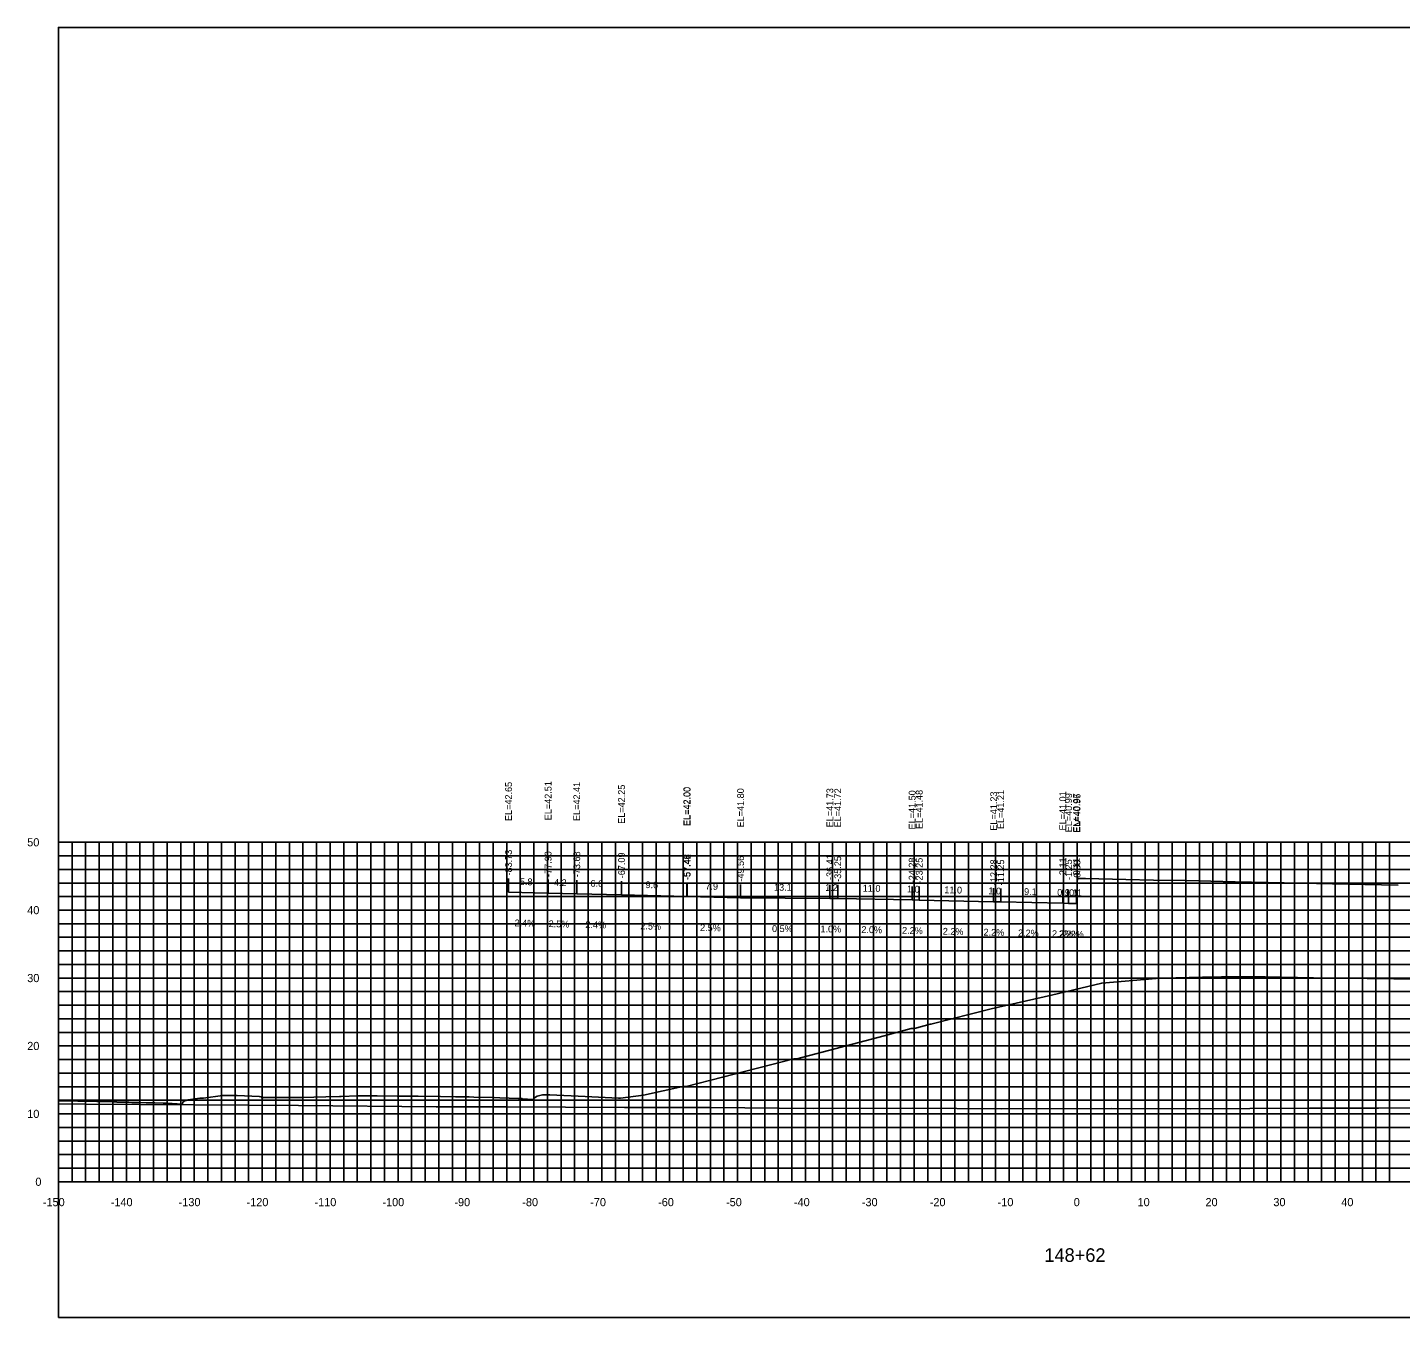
# Model space of a CAD drawing. Extents: x 1800880 to 1818864, y 245271 to 250560.
# Drawn here: x 1817067.8 to 1817270, y 248408.9 to 248598.9 of the extents above; entities that cross this region are included whole.
import ezdxf

# ---------------------------------------------------------------- set-up
doc = ezdxf.new("R2010")
doc.units = 0
for name, color, linetype in [('33', 7, 'Continuous'), ('ANNO-TXT', 7, 'Continuous'), ('AXIS', 7, 'Continuous'), ('CL-CNST', 7, 'Continuous'), ('DESIGN - DRAINAGE - Bridges', 7, 'Continuous'), ('Level 32', 7, 'Continuous'), ('Level 37', 7, 'Continuous'), ('Level 46', 7, 'Continuous'), ('Level 62', 7, 'Continuous'), ('SHT-BDR', 7, 'Continuous')]:
    doc.layers.add(name, color=color, linetype=linetype)

msp = doc.modelspace()

# ---------------------------------------------------------------- linework, layer by layer
at = {"layer": 'AXIS'}
msp.add_lwpolyline([(1817222.39, 248473.54), (1817222.9, 248473.53), (1817223.64, 248473.52), (1817229.58, 248473.38), (1817233.64, 248473.32), (1817238.51, 248473.23), (1817245.64, 248473.07), (1817250.51, 248472.97), (1817257.64, 248472.81), (1817264.77, 248472.65), (1817269.64, 248472.55)], dxfattribs=at)
at = {"layer": 'CL-CNST'}
msp.add_lwpolyline([(1817072.39, 248440.78), (1817078.04, 248440.71), (1817079.04, 248440.69), (1817080.51, 248440.64), (1817080.58, 248440.64), (1817080.66, 248440.64), (1817080.74, 248440.63), (1817080.83, 248440.63), (1817080.93, 248440.63), (1817081.05, 248440.62), (1817081.17, 248440.62), (1817081.31, 248440.61), (1817081.47, 248440.61), (1817081.66, 248440.6), (1817081.84, 248440.6), (1817081.87, 248440.6), (1817082.11, 248440.59), (1817082.4, 248440.58), (1817082.74, 248440.58), (1817083.17, 248440.57), (1817083.69, 248440.56), (1817084.37, 248440.54), (1817085.28, 248440.52), (1817086.56, 248440.49), (1817087.8, 248440.47), (1817088.02, 248440.45), (1817088.27, 248440.44), (1817088.48, 248440.43), (1817088.65, 248440.42), (1817088.8, 248440.41), (1817088.92, 248440.4), (1817089.03, 248440.4), (1817089.12, 248440.39), (1817090.62, 248440.31), (1817090.64, 248440.29), (1817090.68, 248440.58), (1817090.71, 248440.58), (1817091.04, 248440.83), (1817091.19, 248440.83), (1817091.47, 248440.93), (1817093.2, 248441.18), (1817093.28, 248441.19), (1817093.57, 248441.19), (1817093.76, 248441.19), (1817096.53, 248441.56), (1817097.97, 248441.57), (1817098.05, 248441.57), (1817098.62, 248441.58), (1817098.69, 248441.58), (1817101.95, 248441.46), (1817102.23, 248441.4), (1817102.41, 248441.14), (1817102.41, 248441.14), (1817102.42, 248441.15), (1817102.42, 248441.16), (1817102.43, 248441.16), (1817102.44, 248441.17), (1817102.45, 248441.19), (1817102.46, 248441.2), (1817102.47, 248441.21), (1817102.48, 248441.22), (1817102.49, 248441.23), (1817102.5, 248441.24), (1817102.51, 248441.26), (1817102.53, 248441.27), (1817102.54, 248441.29), (1817102.56, 248441.31), (1817102.56, 248441.31), (1817103.91, 248441.3), (1817104.09, 248441.3), (1817108.23, 248441.31), (1817111.77, 248441.4), (1817113.76, 248441.45), (1817114.02, 248441.46), (1817116.44, 248441.52), (1817118.03, 248441.52), (1817118.15, 248441.52), (1817118.45, 248441.52), (1817119.32, 248441.52), (1817122.27, 248441.51), (1817123.09, 248441.5), (1817124.17, 248441.49), (1817125.34, 248441.48), (1817128.65, 248441.45), (1817130.83, 248441.41), (1817131.67, 248441.39), (1817132.48, 248441.37), (1817132.87, 248441.37), (1817133.55, 248441.36), (1817136.57, 248441.27), (1817137.39, 248441.24), (1817140.12, 248441.14), (1817140.66, 248441.12), (1817140.73, 248441.11), (1817142.24, 248441), (1817142.5, 248441.22), (1817142.89, 248441.5), (1817143.65, 248441.67), (1817143.76, 248441.69), (1817143.79, 248441.7), (1817144.05, 248441.7), (1817144.28, 248441.7), (1817144.76, 248441.7), (1817149.94, 248441.42), (1817154.88, 248441.19), (1817155.17, 248441.19), (1817158.53, 248441.62), (1817164.33, 248442.93), (1817164.52, 248442.93), (1817164.82, 248442.93), (1817170.18, 248444.27), (1817180.65, 248446.97), (1817180.88, 248446.97), (1817181.11, 248446.96), (1817193.98, 248450.39), (1817197.93, 248451.44), (1817198.06, 248451.44), (1817198.44, 248451.44), (1817200.76, 248452.07), (1817200.85, 248452.07), (1817209.71, 248454.33), (1817218.61, 248456.38), (1817226.01, 248458.15), (1817234.04, 248458.8), (1817234.96, 248458.87), (1817240.84, 248458.99), (1817246.46, 248459.12), (1817250.08, 248459.05), (1817257.21, 248458.91), (1817261.14, 248458.87), (1817269.01, 248458.78), (1817271.52, 248458.72)], dxfattribs=at)
at = {"layer": 'DESIGN - DRAINAGE - Bridges'}
for p, q in [((1817072.33, 248478.88), (1817072.39, 248478.88)), ((1817072.39, 248428.88), (1817072.39, 248478.88)), ((1817072.33, 248468.88), (1817072.39, 248468.88)), ((1817072.33, 248458.88), (1817072.39, 248458.88)), ((1817072.33, 248448.88), (1817072.39, 248448.88)), ((1817072.33, 248438.88), (1817072.39, 248438.88)), ((1817072.33, 248428.88), (1817072.39, 248428.88)), ((1817072.39, 248428.88), (1817372.39, 248428.88)), ((1817072.39, 248428.82), (1817072.39, 248428.88)), ((1817082.39, 248428.82), (1817082.39, 248428.88)), ((1817092.39, 248428.82), (1817092.39, 248428.88)), ((1817102.39, 248428.82), (1817102.39, 248428.88)), ((1817112.39, 248428.82), (1817112.39, 248428.88)), ((1817122.39, 248428.82), (1817122.39, 248428.88)), ((1817132.39, 248428.82), (1817132.39, 248428.88)), ((1817142.39, 248428.82), (1817142.39, 248428.88)), ((1817152.39, 248428.82), (1817152.39, 248428.88)), ((1817162.39, 248428.82), (1817162.39, 248428.88)), ((1817172.39, 248428.82), (1817172.39, 248428.88)), ((1817182.39, 248428.82), (1817182.39, 248428.88)), ((1817192.39, 248428.82), (1817192.39, 248428.88)), ((1817202.39, 248428.82), (1817202.39, 248428.88)), ((1817212.39, 248428.82), (1817212.39, 248428.88)), ((1817222.39, 248428.82), (1817222.39, 248428.88)), ((1817232.39, 248428.82), (1817232.39, 248428.88)), ((1817242.39, 248428.82), (1817242.39, 248428.88)), ((1817252.39, 248428.82), (1817252.39, 248428.88)), ((1817262.39, 248428.82), (1817262.39, 248428.88))]:
    msp.add_line(p, q, dxfattribs=at)
at = {"layer": 'Level 37'}
for p, q in [((1817138.66, 248471.53), (1817138.66, 248473.53)), ((1817144.49, 248471.39), (1817144.49, 248473.39)), ((1817148.71, 248471.29), (1817148.71, 248473.29)), ((1817155.3, 248471.13), (1817155.3, 248473.13)), ((1817164.91, 248470.88), (1817164.91, 248472.88)), ((1817164.93, 248470.88), (1817164.93, 248472.88)), ((1817164.97, 248470.88), (1817164.97, 248472.88)), ((1817172.83, 248470.68), (1817172.83, 248472.68)), ((1817172.83, 248470.68), (1817172.83, 248472.68)), ((1817185.98, 248470.61), (1817185.98, 248472.61)), ((1817187.14, 248470.6), (1817187.14, 248472.6)), ((1817198.1, 248470.38), (1817198.1, 248472.38)), ((1817199.14, 248470.36), (1817199.14, 248472.36)), ((1817210.1, 248470.12), (1817210.1, 248472.12)), ((1817211.14, 248470.09), (1817211.14, 248472.09)), ((1817220.28, 248469.89), (1817220.28, 248471.89)), ((1817221.14, 248469.87), (1817221.14, 248471.87)), ((1817222.28, 248469.85), (1817222.28, 248471.85)), ((1817222.38, 248469.85), (1817222.38, 248471.85))]:
    msp.add_line(p, q, dxfattribs=at)
msp.add_lwpolyline([(1817072.39, 248408.88), (1817372.39, 248408.88), (1817372.39, 248598.88), (1817072.39, 248598.88)], close=True, dxfattribs=at)
at = {"layer": 'Level 46'}
for p, q in [((1817072.39, 248478.88), (1817372.39, 248478.88)), ((1817072.39, 248428.88), (1817072.39, 248478.88)), ((1817074.39, 248428.88), (1817074.39, 248478.88)), ((1817076.39, 248428.88), (1817076.39, 248478.88)), ((1817078.39, 248428.88), (1817078.39, 248478.88)), ((1817080.39, 248428.88), (1817080.39, 248478.88)), ((1817082.39, 248428.88), (1817082.39, 248478.88)), ((1817084.39, 248428.88), (1817084.39, 248478.88)), ((1817086.39, 248428.88), (1817086.39, 248478.88)), ((1817088.39, 248428.88), (1817088.39, 248478.88)), ((1817090.39, 248428.88), (1817090.39, 248478.88)), ((1817092.39, 248428.88), (1817092.39, 248478.88)), ((1817094.39, 248428.88), (1817094.39, 248478.88)), ((1817096.39, 248428.88), (1817096.39, 248478.88)), ((1817098.39, 248428.88), (1817098.39, 248478.88)), ((1817100.39, 248428.88), (1817100.39, 248478.88)), ((1817102.39, 248428.88), (1817102.39, 248478.88)), ((1817104.39, 248428.88), (1817104.39, 248478.88)), ((1817106.39, 248428.88), (1817106.39, 248478.88)), ((1817108.39, 248428.88), (1817108.39, 248478.88)), ((1817110.39, 248428.88), (1817110.39, 248478.88)), ((1817112.39, 248428.88), (1817112.39, 248478.88)), ((1817114.39, 248428.88), (1817114.39, 248478.88)), ((1817116.39, 248428.88), (1817116.39, 248478.88)), ((1817118.39, 248428.88), (1817118.39, 248478.88)), ((1817120.39, 248428.88), (1817120.39, 248478.88)), ((1817122.39, 248428.88), (1817122.39, 248478.88)), ((1817124.39, 248428.88), (1817124.39, 248478.88)), ((1817126.39, 248428.88), (1817126.39, 248478.88)), ((1817128.39, 248428.88), (1817128.39, 248478.88)), ((1817130.39, 248428.88), (1817130.39, 248478.88)), ((1817132.39, 248428.88), (1817132.39, 248478.88)), ((1817134.39, 248428.88), (1817134.39, 248478.88)), ((1817136.39, 248428.88), (1817136.39, 248478.88)), ((1817138.39, 248428.88), (1817138.39, 248478.88)), ((1817140.39, 248428.88), (1817140.39, 248478.88)), ((1817142.39, 248428.88), (1817142.39, 248478.88)), ((1817144.39, 248428.88), (1817144.39, 248478.88)), ((1817146.39, 248428.88), (1817146.39, 248478.88)), ((1817148.39, 248428.88), (1817148.39, 248478.88)), ((1817150.39, 248428.88), (1817150.39, 248478.88)), ((1817152.39, 248428.88), (1817152.39, 248478.88)), ((1817154.39, 248428.88), (1817154.39, 248478.88)), ((1817156.39, 248428.88), (1817156.39, 248478.88)), ((1817158.39, 248428.88), (1817158.39, 248478.88)), ((1817160.39, 248428.88), (1817160.39, 248478.88)), ((1817162.39, 248428.88), (1817162.39, 248478.88)), ((1817164.39, 248428.88), (1817164.39, 248478.88)), ((1817166.39, 248428.88), (1817166.39, 248478.88)), ((1817168.39, 248428.88), (1817168.39, 248478.88)), ((1817170.39, 248428.88), (1817170.39, 248478.88)), ((1817172.39, 248428.88), (1817172.39, 248478.88)), ((1817174.39, 248428.88), (1817174.39, 248478.88)), ((1817176.39, 248428.88), (1817176.39, 248478.88)), ((1817178.39, 248428.88), (1817178.39, 248478.88)), ((1817180.39, 248428.88), (1817180.39, 248478.88)), ((1817182.39, 248428.88), (1817182.39, 248478.88)), ((1817184.39, 248428.88), (1817184.39, 248478.88)), ((1817186.39, 248428.88), (1817186.39, 248478.88)), ((1817188.39, 248428.88), (1817188.39, 248478.88)), ((1817190.39, 248428.88), (1817190.39, 248478.88)), ((1817192.39, 248428.88), (1817192.39, 248478.88)), ((1817194.39, 248428.88), (1817194.39, 248478.88)), ((1817196.39, 248428.88), (1817196.39, 248478.88)), ((1817198.39, 248428.88), (1817198.39, 248478.88)), ((1817200.39, 248428.88), (1817200.39, 248478.88)), ((1817202.39, 248428.88), (1817202.39, 248478.88)), ((1817204.39, 248428.88), (1817204.39, 248478.88)), ((1817206.39, 248428.88), (1817206.39, 248478.88)), ((1817208.39, 248428.88), (1817208.39, 248478.88)), ((1817210.39, 248428.88), (1817210.39, 248478.88)), ((1817212.39, 248428.88), (1817212.39, 248478.88)), ((1817214.39, 248428.88), (1817214.39, 248478.88)), ((1817216.39, 248428.88), (1817216.39, 248478.88)), ((1817218.39, 248428.88), (1817218.39, 248478.88)), ((1817220.39, 248428.88), (1817220.39, 248478.88)), ((1817222.39, 248428.88), (1817222.39, 248478.88)), ((1817224.39, 248428.88), (1817224.39, 248478.88)), ((1817226.39, 248428.88), (1817226.39, 248478.88)), ((1817228.39, 248428.88), (1817228.39, 248478.88)), ((1817230.39, 248428.88), (1817230.39, 248478.88)), ((1817232.39, 248428.88), (1817232.39, 248478.88)), ((1817234.39, 248428.88), (1817234.39, 248478.88)), ((1817236.39, 248428.88), (1817236.39, 248478.88)), ((1817238.39, 248428.88), (1817238.39, 248478.88)), ((1817240.39, 248428.88), (1817240.39, 248478.88)), ((1817242.39, 248428.88), (1817242.39, 248478.88)), ((1817244.39, 248428.88), (1817244.39, 248478.88)), ((1817246.39, 248428.88), (1817246.39, 248478.88)), ((1817248.39, 248428.88), (1817248.39, 248478.88)), ((1817250.39, 248428.88), (1817250.39, 248478.88)), ((1817252.39, 248428.88), (1817252.39, 248478.88)), ((1817254.39, 248428.88), (1817254.39, 248478.88)), ((1817256.39, 248428.88), (1817256.39, 248478.88)), ((1817258.39, 248428.88), (1817258.39, 248478.88)), ((1817260.39, 248428.88), (1817260.39, 248478.88)), ((1817262.39, 248428.88), (1817262.39, 248478.88)), ((1817264.39, 248428.88), (1817264.39, 248478.88)), ((1817266.39, 248428.88), (1817266.39, 248478.88)), ((1817268.39, 248428.88), (1817268.39, 248478.88)), ((1817072.39, 248476.88), (1817372.39, 248476.88)), ((1817072.39, 248474.88), (1817372.39, 248474.88)), ((1817072.39, 248472.88), (1817372.39, 248472.88)), ((1817072.39, 248470.88), (1817372.39, 248470.88)), ((1817072.39, 248468.88), (1817372.39, 248468.88)), ((1817072.39, 248466.88), (1817372.39, 248466.88)), ((1817072.39, 248464.88), (1817372.39, 248464.88)), ((1817072.39, 248462.88), (1817372.39, 248462.88)), ((1817072.39, 248460.88), (1817372.39, 248460.88)), ((1817072.39, 248458.88), (1817372.39, 248458.88)), ((1817072.39, 248456.88), (1817372.39, 248456.88)), ((1817072.39, 248454.88), (1817372.39, 248454.88)), ((1817072.39, 248452.88), (1817372.39, 248452.88)), ((1817072.39, 248450.88), (1817372.39, 248450.88)), ((1817072.39, 248448.88), (1817372.39, 248448.88)), ((1817072.39, 248446.88), (1817372.39, 248446.88)), ((1817072.39, 248444.88), (1817372.39, 248444.88)), ((1817072.39, 248442.88), (1817372.39, 248442.88)), ((1817072.39, 248440.88), (1817372.39, 248440.88)), ((1817072.39, 248438.88), (1817372.39, 248438.88)), ((1817072.39, 248436.88), (1817372.39, 248436.88)), ((1817072.39, 248434.88), (1817372.39, 248434.88)), ((1817072.39, 248432.88), (1817372.39, 248432.88)), ((1817072.39, 248430.88), (1817372.39, 248430.88)), ((1817072.39, 248428.88), (1817372.39, 248428.88))]:
    msp.add_line(p, q, dxfattribs=at)
at = {"layer": 'Level 62'}
for points in [[(1817138.66, 248471.53), (1817144.49, 248471.39), (1817148.71, 248471.29), (1817155.3, 248471.13), (1817164.91, 248470.88), (1817164.93, 248470.88), (1817164.97, 248470.88), (1817172.83, 248470.68)], [(1817172.83, 248470.68), (1817185.98, 248470.61), (1817187.14, 248470.6), (1817198.1, 248470.38), (1817199.14, 248470.36), (1817210.1, 248470.12), (1817211.14, 248470.09), (1817220.28, 248469.89), (1817221.14, 248469.87), (1817222.28, 248469.85), (1817222.38, 248469.85)], [(1817072.39, 248440.35), (1817072.49, 248440.35), (1817076.37, 248440.33), (1817100.25, 248440.14), (1817107.75, 248440.12), (1817128, 248439.93), (1817138.36, 248439.92), (1817155.76, 248439.8), (1817168.44, 248439.8), (1817183.52, 248439.69), (1817198.12, 248439.72), (1817211.27, 248439.62), (1817227.49, 248439.68), (1817239.03, 248439.64), (1817256.63, 248439.73), (1817266.78, 248439.74), (1817285.58, 248439.84), (1817294.54, 248439.68), (1817314.37, 248439.8), (1817322.29, 248439.89), (1817329.59, 248439.84), (1817350.05, 248439.96), (1817357.03, 248440.08), (1817372.39, 248440.17)]]:
    msp.add_lwpolyline(points, dxfattribs=at)

# ---------------------------------------------------------------- texts
for s, p in [('-150', (1817070.09, 248425.28)), ('-140', (1817080.09, 248425.28)), ('-130', (1817090.09, 248425.28)), ('-120', (1817100.09, 248425.28)), ('-110', (1817110.09, 248425.28)), ('-100', (1817120.09, 248425.28)), ('-90', (1817130.69, 248425.28)), ('-80', (1817140.69, 248425.28)), ('-70', (1817150.69, 248425.28)), ('-60', (1817160.69, 248425.28)), ('-50', (1817170.69, 248425.28)), ('-40', (1817180.69, 248425.28)), ('-30', (1817190.69, 248425.28)), ('-20', (1817200.69, 248425.28)), ('-10', (1817210.69, 248425.28)), ('0', (1817221.89, 248425.28)), ('10', (1817231.29, 248425.28)), ('20', (1817241.29, 248425.28)), ('30', (1817251.29, 248425.28)), ('40', (1817261.29, 248425.28))]:
    msp.add_text(s, height=1.2).set_placement(p)
at = {"layer": '33'}
for s, p in [('50', (1817067.79, 248478.28)), ('40', (1817067.79, 248468.28)), ('30', (1817067.79, 248458.28)), ('20', (1817067.79, 248448.28)), ('10', (1817067.79, 248438.28)), ('0', (1817068.99, 248428.28))]:
    msp.add_text(s, height=1.2, dxfattribs=at).set_placement(p)
at = {"layer": 'ANNO-TXT'}
for s, rotation, p in [('5.8', 358.6179, (1817140.32, 248472.59)), ('4.2', 358.5694, (1817145.34, 248472.47)), ('6.6', 358.6071, (1817150.72, 248472.34)), ('9.6', 358.5435, (1817158.82, 248472.14)), ('7.9', 358.5413, (1817167.64, 248471.91)), ('13.1', 359.69, (1817177.76, 248471.75)), ('1.2', 359.423, (1817185.29, 248471.72)), ('11.0', 358.8629, (1817190.82, 248471.62)), ('1.0', 358.7397, (1817197.32, 248471.5)), ('11.0', 358.7397, (1817202.83, 248471.38)), ('1.0', 358.7397, (1817209.32, 248471.23)), ('9.1', 358.7397, (1817214.57, 248471.12)), ('0.9', 358.7397, (1817219.45, 248471.01)), ('1.1', 358.7397, (1817220.57, 248470.99)), ('0.1', 358.7397, (1817221.2, 248470.97)), ('2.4%', 358.6179, (1817139.54, 248466.51)), ('2.5%', 358.5694, (1817144.56, 248466.39)), ('2.4%', 358.6071, (1817149.97, 248466.26)), ('2.5%', 358.5435, (1817158.06, 248466.06)), ('2.5%', 358.5413, (1817166.86, 248465.83)), ('0.5%', 359.69, (1817177.46, 248465.66)), ('1.0%', 359.423, (1817184.59, 248465.62)), ('2.0%', 358.8629, (1817190.61, 248465.53)), ('2.2%', 358.7397, (1817196.6, 248465.41)), ('2.2%', 358.7397, (1817202.6, 248465.28)), ('2.2%', 358.7397, (1817208.6, 248465.15)), ('2.2%', 358.7397, (1817213.68, 248465.04)), ('2.2%', 358.7397, (1817218.68, 248464.93)), ('2.2%', 358.7397, (1817219.68, 248464.9)), ('2.2%', 358.7397, (1817220.31, 248464.89))]:
    msp.add_text(s, height=1, rotation=rotation, dxfattribs=at).set_placement(p)
at = {"layer": 'DESIGN - DRAINAGE - Bridges'}
for s, height, p in [('>', 1.5, (1817221.78, 248481.13)), ('-', 0.0001, (1817072.39, 248428.88))]:
    msp.add_text(s, height=height, dxfattribs=at).set_placement(p)
at = {"layer": 'Level 32'}
msp.add_text('148+62', height=2, dxfattribs=at).set_placement((1817217.57, 248417.08))
at = {"layer": 'SHT-BDR'}
for s, p in [('EL=42.65', (1817139.16, 248482.01)), ('EL=42.51', (1817144.99, 248482.12)), ('EL=42.41', (1817149.21, 248482.01)), ('EL=42.25', (1817155.8, 248481.6)), ('EL=42.00', (1817165.41, 248481.28)), ('EL=42.00', (1817165.43, 248481.28)), ('EL=42.00', (1817165.47, 248481.27)), ('EL=41.80', (1817173.33, 248481.07)), ('EL=41.80', (1817173.33, 248481.07)), ('EL=41.73', (1817186.48, 248481.08)), ('EL=41.72', (1817187.64, 248481.07)), ('EL=41.50', (1817198.6, 248480.77)), ('EL=41.48', (1817199.64, 248480.83)), ('EL=41.23', (1817210.6, 248480.59)), ('EL=41.21', (1817211.64, 248480.82)), ('EL=41.01', (1817220.78, 248480.62)), ('EL=40.99', (1817221.64, 248480.35)), ('EL=40.97', (1817222.78, 248480.32)), ('EL=40.96', (1817222.88, 248480.27)), ('-83.73', (1817139.16, 248473.99)), ('-77.90', (1817144.99, 248473.77)), ('-73.68', (1817149.21, 248473.74)), ('-67.09', (1817155.8, 248473.58)), ('-57.48', (1817165.41, 248473.34)), ('-57.42', (1817165.47, 248473.34)), ('-57.46', (1817165.43, 248473.29)), ('-49.56', (1817173.33, 248473.09)), ('-49.56', (1817173.33, 248473.09)), ('-36.41', (1817186.48, 248473.32)), ('-35.25', (1817187.64, 248473.05)), ('-24.28', (1817198.6, 248472.84)), ('-23.25', (1817199.64, 248472.81)), ('-12.28', (1817210.6, 248472.57)), ('-11.25', (1817211.64, 248472.55)), ('-2.11', (1817220.78, 248473.59)), ('-1.25', (1817221.64, 248473.32)), ('-0.11', (1817222.78, 248473.55)), ('-0.00', (1817222.88, 248473.22))]:
    msp.add_text(s, height=1, rotation=90, dxfattribs=at).set_placement(p)

doc.saveas('drawing.dxf')
